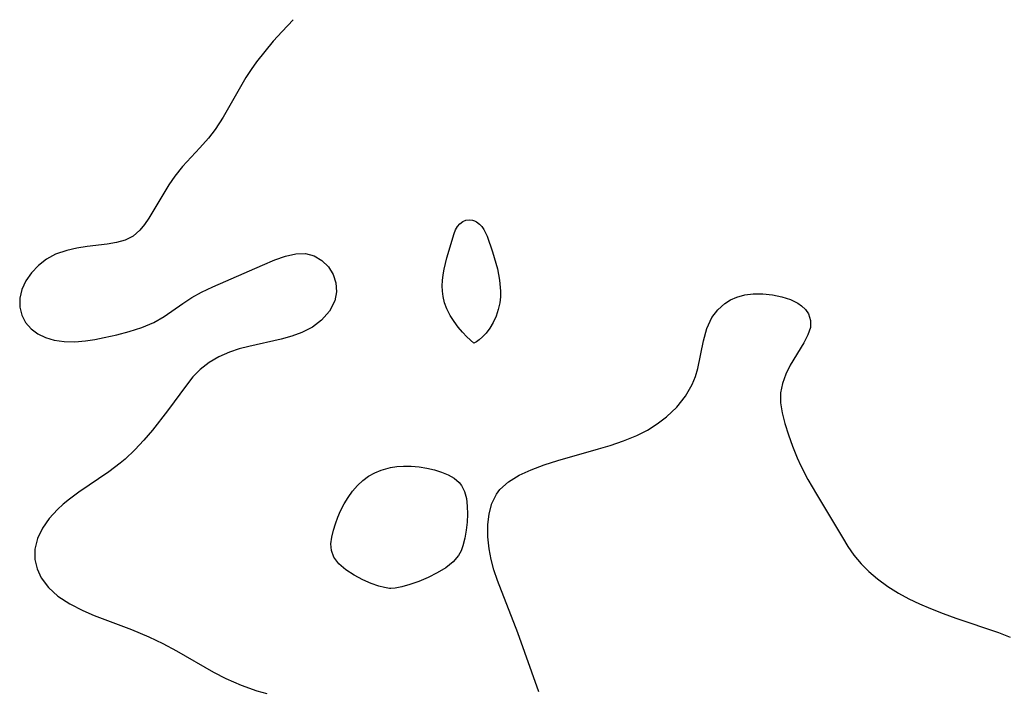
# Model space of a CAD drawing. Header units: metres. Extents: x 1073367 to 1082519, y 1569854 to 1574957.
# Tile 550 of 656: x 1077475 to 1077591, y 1574858 to 1574938. Entities that reach past the tile are written whole.
import ezdxf

# ---------------------------------------------------------------- set-up
doc = ezdxf.new("R2010")
doc.units = ezdxf.units.M
doc.layers.add('CGG_CurvaNivelLidar_v1', color=253, linetype='Continuous', lineweight=30)

msp = doc.modelspace()

# ---------------------------------------------------------------- linework, layer by layer
at = {"layer": 'CGG_CurvaNivelLidar_v1'}
for p, q in [((1077507.0999, 1574937.8028, 68), (1077505.7675, 1574936.4121, 68)), ((1077505.7675, 1574936.4121, 68), (1077504.7153, 1574935.2441, 68)), ((1077504.7153, 1574935.2441, 68), (1077503.7031, 1574934.0476, 68)), ((1077503.7031, 1574934.0476, 68), (1077502.7503, 1574932.813, 68)), ((1077502.7503, 1574932.813, 68), (1077502.0994, 1574931.8792, 68)), ((1077502.0994, 1574931.8792, 68), (1077501.4877, 1574930.925, 68)), ((1077501.4877, 1574930.925, 68), (1077498.7874, 1574926.2351, 68)), ((1077498.7874, 1574926.2351, 68), (1077497.8345, 1574924.772, 68)), ((1077497.8345, 1574924.772, 68), (1077497.034, 1574923.7297, 68)), ((1077497.034, 1574923.7297, 68), (1077496.0196, 1574922.5794, 68)), ((1077496.0196, 1574922.5794, 68), (1077493.9629, 1574920.3753, 68)), ((1077493.9629, 1574920.3753, 68), (1077493.0284, 1574919.239, 68)), ((1077493.0284, 1574919.239, 68), (1077492.3181, 1574918.2064, 68)), ((1077492.3181, 1574918.2064, 68), (1077489.9566, 1574914.2323, 68)), ((1077489.9566, 1574914.2323, 68), (1077489.4466, 1574913.4802, 68)), ((1077526.8653, 1574913.5957, 68), (1077527.2069, 1574913.8538, 68)), ((1077527.2069, 1574913.8538, 68), (1077527.5866, 1574914.0149, 68)), ((1077527.5866, 1574914.0149, 68), (1077527.9627, 1574914.065, 68)), ((1077527.9627, 1574914.065, 68), (1077528.3438, 1574914.0182, 68)), ((1077528.3438, 1574914.0182, 68), (1077528.6019, 1574913.93, 68)), ((1077528.6019, 1574913.93, 68), (1077528.8508, 1574913.7999, 68)), ((1077528.8508, 1574913.7999, 68), (1077529.1767, 1574913.5549, 68)), ((1077488.8906, 1574912.8119, 68), (1077488.0835, 1574912.1293, 68)), ((1077489.4466, 1574913.4802, 68), (1077488.8906, 1574912.8119, 68)), ((1077526.1897, 1574912.4326, 68), (1077526.3625, 1574912.8683, 68)), ((1077526.3625, 1574912.8683, 68), (1077526.576, 1574913.2538, 68)), ((1077526.576, 1574913.2538, 68), (1077526.8653, 1574913.5957, 68)), ((1077529.1767, 1574913.5549, 68), (1077529.467, 1574913.2429, 68)), ((1077529.467, 1574913.2429, 68), (1077529.6971, 1574912.9003, 68)), ((1077529.6971, 1574912.9003, 68), (1077530.0827, 1574912.0992, 68)), ((1077486.1253, 1574911.3445, 68), (1077485.0056, 1574911.1707, 68)), ((1077487.1551, 1574911.6372, 68), (1077486.1253, 1574911.3445, 68)), ((1077488.0835, 1574912.1293, 68), (1077487.1551, 1574911.6372, 68)), ((1077525.3289, 1574909.5305, 68), (1077526.1897, 1574912.4326, 68)), ((1077530.0827, 1574912.0992, 68), (1077530.7491, 1574910.2411, 68)), ((1077480.2222, 1574910.4228, 68), (1077478.9054, 1574909.9728, 68)), ((1077481.4194, 1574910.6881, 68), (1077480.2222, 1574910.4228, 68)), ((1077482.6371, 1574910.8804, 68), (1077481.4194, 1574910.6881, 68)), ((1077485.0056, 1574911.1707, 68), (1077482.6371, 1574910.8804, 68)), ((1077530.7491, 1574910.2411, 68), (1077531.3099, 1574908.2421, 68)), ((1077477.8265, 1574909.3875, 68), (1077476.8607, 1574908.6463, 68)), ((1077478.9054, 1574909.9728, 68), (1077477.8265, 1574909.3875, 68)), ((1077503.4342, 1574908.6916, 68), (1077504.8966, 1574909.3023, 68)), ((1077504.8966, 1574909.3023, 68), (1077506.1751, 1574909.7548, 68)), ((1077506.1751, 1574909.7548, 68), (1077507.3915, 1574910.0368, 68)), ((1077507.3915, 1574910.0368, 68), (1077508.5321, 1574910.0697, 68)), ((1077508.5321, 1574910.0697, 68), (1077509.5768, 1574909.7911, 68)), ((1077509.5768, 1574909.7911, 68), (1077510.5003, 1574909.244, 68)), ((1077510.5003, 1574909.244, 68), (1077511.2676, 1574908.4872, 68)), ((1077524.9904, 1574908.1906, 68), (1077525.3289, 1574909.5305, 68)), ((1077476.8607, 1574908.6463, 68), (1077476.0296, 1574907.7811, 68)), ((1077497.538, 1574906.1191, 68), (1077503.4342, 1574908.6916, 68)), ((1077511.2676, 1574908.4872, 68), (1077511.8328, 1574907.5669, 68)), ((1077524.8695, 1574907.5111, 68), (1077524.9904, 1574908.1906, 68)), ((1077531.3099, 1574908.2421, 68), (1077531.5742, 1574906.8797, 68)), ((1077475.3629, 1574906.8186, 68), (1077474.8992, 1574905.7992, 68)), ((1077476.0296, 1574907.7811, 68), (1077475.3629, 1574906.8186, 68)), ((1077511.8328, 1574907.5669, 68), (1077512.1409, 1574906.5678, 68)), ((1077524.7796, 1574906.2332, 68), (1077524.803, 1574906.873, 68)), ((1077524.803, 1574906.873, 68), (1077524.8695, 1574907.5111, 68)), ((1077531.5742, 1574906.8797, 68), (1077531.6837, 1574905.5779, 68)), ((1077474.8992, 1574905.7992, 68), (1077474.6488, 1574904.7477, 68)), ((1077496.2019, 1574905.4835, 68), (1077497.538, 1574906.1191, 68)), ((1077512.2054, 1574905.5107, 68), (1077512.0101, 1574904.4508, 68)), ((1077512.1409, 1574906.5678, 68), (1077512.2054, 1574905.5107, 68)), ((1077524.7968, 1574905.5954, 68), (1077524.7796, 1574906.2332, 68)), ((1077524.8743, 1574904.9353, 68), (1077524.7968, 1574905.5954, 68)), ((1077531.6837, 1574905.5779, 68), (1077531.678, 1574904.9123, 68)), ((1077474.6488, 1574904.7477, 68), (1077474.638, 1574903.7041, 68)), ((1077493.988, 1574904.1429, 68), (1077495.0686, 1574904.8406, 68)), ((1077495.0686, 1574904.8406, 68), (1077496.2019, 1574905.4835, 68)), ((1077512.0101, 1574904.4508, 68), (1077511.4006, 1574903.2234, 68)), ((1077525.0516, 1574904.217, 68), (1077524.8743, 1574904.9353, 68)), ((1077531.678, 1574904.9123, 68), (1077531.5918, 1574904.1849, 68)), ((1077558.2956, 1574904.1221, 68), (1077558.9895, 1574904.5589, 68)), ((1077558.9895, 1574904.5589, 68), (1077559.7403, 1574904.8942, 68)), ((1077559.7403, 1574904.8942, 68), (1077560.6735, 1574905.1495, 68)), ((1077560.6735, 1574905.1495, 68), (1077561.6482, 1574905.2753, 68)), ((1077561.6482, 1574905.2753, 68), (1077562.804, 1574905.2838, 68)), ((1077562.804, 1574905.2838, 68), (1077563.9522, 1574905.1638, 68)), ((1077563.9522, 1574905.1638, 68), (1077565.0577, 1574904.9284, 68)), ((1077565.0577, 1574904.9284, 68), (1077566.0826, 1574904.5837, 68)), ((1077566.0826, 1574904.5837, 68), (1077566.9541, 1574904.1484, 68)), ((1077474.638, 1574903.7041, 68), (1077474.8741, 1574902.7519, 68)), ((1077491.7737, 1574902.582, 68), (1077493.988, 1574904.1429, 68)), ((1077511.4006, 1574903.2234, 68), (1077510.4377, 1574902.1291, 68)), ((1077525.3311, 1574903.4724, 68), (1077525.0516, 1574904.217, 68)), ((1077525.7151, 1574902.7193, 68), (1077525.3311, 1574903.4724, 68)), ((1077531.4201, 1574903.4218, 68), (1077531.1568, 1574902.6373, 68)), ((1077531.5918, 1574904.1849, 68), (1077531.4201, 1574903.4218, 68)), ((1077556.769, 1574902.4644, 68), (1077557.4535, 1574903.3715, 68)), ((1077557.4535, 1574903.3715, 68), (1077558.2956, 1574904.1221, 68)), ((1077566.9541, 1574904.1484, 68), (1077567.4003, 1574903.8412, 68)), ((1077567.4003, 1574903.8412, 68), (1077567.8733, 1574903.4001, 68)), ((1077567.8733, 1574903.4001, 68), (1077568.2231, 1574902.9021, 68)), ((1077474.8741, 1574902.7519, 68), (1077475.3328, 1574901.8765, 68)), ((1077490.5611, 1574901.8518, 68), (1077491.7737, 1574902.582, 68)), ((1077510.4377, 1574902.1291, 68), (1077509.3607, 1574901.3279, 68)), ((1077526.1713, 1574901.9956, 68), (1077525.7151, 1574902.7193, 68)), ((1077526.6663, 1574901.3235, 68), (1077526.1713, 1574901.9956, 68)), ((1077531.1568, 1574902.6373, 68), (1077530.8167, 1574901.8839, 68)), ((1077556.1645, 1574901.1571, 68), (1077556.769, 1574902.4644, 68)), ((1077568.2231, 1574902.9021, 68), (1077568.4734, 1574902.126, 68)), ((1077568.4734, 1574902.126, 68), (1077568.4529, 1574901.293, 68)), ((1077475.3328, 1574901.8765, 68), (1077475.9937, 1574901.1143, 68)), ((1077475.9937, 1574901.1143, 68), (1077476.779, 1574900.5346, 68)), ((1077487.6067, 1574900.804, 68), (1077489.1385, 1574901.2643, 68)), ((1077489.1385, 1574901.2643, 68), (1077490.5611, 1574901.8518, 68)), ((1077509.3607, 1574901.3279, 68), (1077508.1097, 1574900.6774, 68)), ((1077527.167, 1574900.725, 68), (1077526.6663, 1574901.3235, 68)), ((1077530.4149, 1574901.1941, 68), (1077529.9692, 1574900.5981, 68)), ((1077530.8167, 1574901.8839, 68), (1077530.4149, 1574901.1941, 68)), ((1077555.7561, 1574899.7088, 68), (1077556.1645, 1574901.1571, 68)), ((1077568.4529, 1574901.293, 68), (1077568.1591, 1574900.3991, 68)), ((1077476.779, 1574900.5346, 68), (1077477.6963, 1574900.0896, 68)), ((1077477.6963, 1574900.0896, 68), (1077478.7162, 1574899.7845, 68)), ((1077478.7162, 1574899.7845, 68), (1077479.912, 1574899.615, 68)), ((1077481.1699, 1574899.5922, 68), (1077482.4639, 1574899.6924, 68)), ((1077482.4639, 1574899.6924, 68), (1077483.5593, 1574899.8557, 68)), ((1077483.5593, 1574899.8557, 68), (1077484.6563, 1574900.0713, 68)), ((1077484.6563, 1574900.0713, 68), (1077486.1492, 1574900.4198, 68)), ((1077486.1492, 1574900.4198, 68), (1077487.6067, 1574900.804, 68)), ((1077505.6602, 1574899.8803, 68), (1077501.8414, 1574899.0357, 68)), ((1077506.919, 1574900.2355, 68), (1077505.6602, 1574899.8803, 68)), ((1077508.1097, 1574900.6774, 68), (1077506.919, 1574900.2355, 68)), ((1077527.6796, 1574900.1792, 68), (1077527.167, 1574900.725, 68)), ((1077528.5, 1574899.429, 68), (1077527.6796, 1574900.1792, 68)), ((1077529.1627, 1574899.8247, 68), (1077528.8312, 1574899.5869, 68)), ((1077529.5549, 1574900.1625, 68), (1077529.1627, 1574899.8247, 68)), ((1077529.9692, 1574900.5981, 68), (1077529.5549, 1574900.1625, 68)), ((1077555.0789, 1574896.4217, 68), (1077555.7561, 1574899.7088, 68)), ((1077568.1591, 1574900.3991, 68), (1077567.6691, 1574899.4758, 68)), ((1077479.912, 1574899.615, 68), (1077481.1699, 1574899.5922, 68)), ((1077500.668, 1574898.7252, 68), (1077499.5288, 1574898.3465, 68)), ((1077501.8414, 1574899.0357, 68), (1077500.668, 1574898.7252, 68)), ((1077528.5981, 1574899.4529, 68), (1077528.5, 1574899.429, 68)), ((1077528.8312, 1574899.5869, 68), (1077528.5981, 1574899.4529, 68)), ((1077567.6691, 1574899.4758, 68), (1077566.0552, 1574896.8079, 68)), ((1077498.2718, 1574897.7932, 68), (1077497.1053, 1574897.1101, 68)), ((1077499.5288, 1574898.3465, 68), (1077498.2718, 1574897.7932, 68)), ((1077496.0538, 1574896.2899, 68), (1077495.1965, 1574895.4071, 68)), ((1077497.1053, 1574897.1101, 68), (1077496.0538, 1574896.2899, 68)), ((1077554.8016, 1574895.4591, 68), (1077555.0789, 1574896.4217, 68)), ((1077566.0552, 1574896.8079, 68), (1077565.5283, 1574895.7448, 68)), ((1077495.1965, 1574895.4071, 68), (1077494.4107, 1574894.4319, 68)), ((1077554.4374, 1574894.5242, 68), (1077554.8016, 1574895.4591, 68)), ((1077565.5283, 1574895.7448, 68), (1077565.1266, 1574894.6428, 68)), ((1077494.4107, 1574894.4319, 68), (1077492.1566, 1574891.3732, 68)), ((1077553.6414, 1574893.1241, 68), (1077554.4374, 1574894.5242, 68)), ((1077565.1266, 1574894.6428, 68), (1077564.9096, 1574893.5064, 68)), ((1077552.6097, 1574891.8352, 68), (1077553.6414, 1574893.1241, 68)), ((1077564.9096, 1574893.5064, 68), (1077564.92, 1574892.337, 68)), ((1077551.3816, 1574890.6688, 68), (1077552.6097, 1574891.8352, 68)), ((1077564.92, 1574892.337, 68), (1077565.1133, 1574891.1328, 68)), ((1077492.1566, 1574891.3732, 68), (1077490.3987, 1574889.1127, 68)), ((1077550.2878, 1574889.8422, 68), (1077551.3816, 1574890.6688, 68)), ((1077565.1133, 1574891.1328, 68), (1077565.4289, 1574889.8892, 68)), ((1077549.1037, 1574889.1051, 68), (1077550.2878, 1574889.8422, 68)), ((1077565.4289, 1574889.8892, 68), (1077565.8375, 1574888.5534, 68)), ((1077490.3987, 1574889.1127, 68), (1077489.3752, 1574887.9049, 68)), ((1077546.2894, 1574887.8284, 68), (1077547.8423, 1574888.4617, 68)), ((1077547.8423, 1574888.4617, 68), (1077549.1037, 1574889.1051, 68)), ((1077565.8375, 1574888.5534, 68), (1077566.3186, 1574887.1899, 68)), ((1077489.3752, 1574887.9049, 68), (1077488.2946, 1574886.7472, 68)), ((1077538.4867, 1574885.4776, 68), (1077543.3267, 1574886.8616, 68)), ((1077543.3267, 1574886.8616, 68), (1077544.6751, 1574887.2794, 68)), ((1077544.6751, 1574887.2794, 68), (1077546.2894, 1574887.8284, 68)), ((1077566.3186, 1574887.1899, 68), (1077566.8762, 1574885.8191, 68)), ((1077487.1429, 1574885.664, 68), (1077486.5676, 1574885.1822, 68)), ((1077488.2946, 1574886.7472, 68), (1077487.1429, 1574885.664, 68)), ((1077566.8762, 1574885.8191, 68), (1077567.316, 1574884.8645, 68)), ((1077486.5676, 1574885.1822, 68), (1077485.2222, 1574884.1611, 68)), ((1077517.534, 1574884.3523, 68), (1077518.0817, 1574884.5209, 68)), ((1077518.0817, 1574884.5209, 68), (1077518.6424, 1574884.6523, 68)), ((1077518.6424, 1574884.6523, 68), (1077519.3945, 1574884.7728, 68)), ((1077519.3945, 1574884.7728, 68), (1077520.1569, 1574884.8336, 68)), ((1077520.1569, 1574884.8336, 68), (1077521.0944, 1574884.826, 68)), ((1077521.0944, 1574884.826, 68), (1077522.0286, 1574884.7422, 68)), ((1077522.0286, 1574884.7422, 68), (1077522.9488, 1574884.5944, 68)), ((1077522.9488, 1574884.5944, 68), (1077523.8431, 1574884.3884, 68)), ((1077535.3329, 1574884.4008, 68), (1077536.8803, 1574884.9738, 68)), ((1077536.8803, 1574884.9738, 68), (1077538.4867, 1574885.4776, 68)), ((1077567.316, 1574884.8645, 68), (1077568.1625, 1574883.2502, 68)), ((1077485.2222, 1574884.1611, 68), (1077481.6665, 1574881.7358, 68)), ((1077515.3487, 1574883.1356, 68), (1077516.0262, 1574883.6243, 68)), ((1077516.0262, 1574883.6243, 68), (1077516.758, 1574884.0303, 68)), ((1077516.758, 1574884.0303, 68), (1077517.534, 1574884.3523, 68)), ((1077523.8431, 1574884.3884, 68), (1077524.6964, 1574884.1241, 68)), ((1077524.6964, 1574884.1241, 68), (1077525.4897, 1574883.7951, 68)), ((1077525.4897, 1574883.7951, 68), (1077526.1983, 1574883.3885, 68)), ((1077526.1983, 1574883.3885, 68), (1077526.7897, 1574882.8842, 68)), ((1077532.6423, 1574882.9643, 68), (1077533.9046, 1574883.7409, 68)), ((1077533.9046, 1574883.7409, 68), (1077535.3329, 1574884.4008, 68)), ((1077514.1191, 1574881.851, 68), (1077514.7019, 1574882.5303, 68)), ((1077514.7019, 1574882.5303, 68), (1077515.3487, 1574883.1356, 68)), ((1077526.7897, 1574882.8842, 68), (1077527.0689, 1574882.5302, 68)), ((1077527.0689, 1574882.5302, 68), (1077527.4296, 1574881.7978, 68)), ((1077531.6055, 1574882.0334, 68), (1077532.6423, 1574882.9643, 68)), ((1077568.1625, 1574883.2502, 68), (1077569.1771, 1574881.5037, 68)), ((1077481.6665, 1574881.7358, 68), (1077480.5408, 1574880.9104, 68)), ((1077513.1206, 1574880.3376, 68), (1077513.5929, 1574881.1156, 68)), ((1077513.5929, 1574881.1156, 68), (1077514.1191, 1574881.851, 68)), ((1077527.4296, 1574881.7978, 68), (1077527.6436, 1574880.9701, 68)), ((1077527.6436, 1574880.9701, 68), (1077527.747, 1574880.0766, 68)), ((1077530.6542, 1574880.4101, 68), (1077531.2056, 1574881.5135, 68)), ((1077531.2056, 1574881.5135, 68), (1077531.6055, 1574882.0334, 68)), ((1077569.1771, 1574881.5037, 68), (1077572.2559, 1574876.3463, 68)), ((1077479.8047, 1574880.3113, 68), (1077479.1177, 1574879.6839, 68)), ((1077480.5408, 1574880.9104, 68), (1077479.8047, 1574880.3113, 68)), ((1077512.7044, 1574879.5272, 68), (1077513.1206, 1574880.3376, 68)), ((1077527.747, 1574880.0766, 68), (1077527.7657, 1574879.1411, 68)), ((1077530.3278, 1574879.1749, 68), (1077530.6542, 1574880.4101, 68)), ((1077479.1177, 1574879.6839, 68), (1077478.1325, 1574878.5992, 68)), ((1077512.098, 1574877.9944, 68), (1077512.377, 1574878.766, 68)), ((1077512.377, 1574878.766, 68), (1077512.7044, 1574879.5272, 68)), ((1077527.7657, 1574879.1411, 68), (1077527.7167, 1574878.1841, 68)), ((1077530.1846, 1574877.8435, 68), (1077530.3278, 1574879.1749, 68)), ((1077478.1325, 1574878.5992, 68), (1077477.3335, 1574877.4439, 68)), ((1077511.8665, 1574877.2222, 68), (1077512.098, 1574877.9944, 68)), ((1077527.7167, 1574878.1841, 68), (1077527.6095, 1574877.2239, 68)), ((1077530.194, 1574876.4463, 68), (1077530.1846, 1574877.8435, 68)), ((1077477.3335, 1574877.4439, 68), (1077476.7587, 1574876.2331, 68)), ((1077511.5661, 1574875.6205, 68), (1077511.6777, 1574876.4107, 68)), ((1077511.6777, 1574876.4107, 68), (1077511.8665, 1574877.2222, 68)), ((1077527.6095, 1574877.2239, 68), (1077527.4456, 1574876.2792, 68)), ((1077530.3354, 1574875.0092, 68), (1077530.194, 1574876.4463, 68)), ((1077572.2559, 1574876.3463, 68), (1077572.9102, 1574875.2809, 68)), ((1077476.7587, 1574876.2331, 68), (1077476.4517, 1574874.9812, 68)), ((1077511.6222, 1574874.8232, 68), (1077511.5661, 1574875.6205, 68)), ((1077527.2185, 1574875.371, 68), (1077527.017, 1574874.7864, 68)), ((1077527.4456, 1574876.2792, 68), (1077527.2185, 1574875.371, 68)), ((1077572.9102, 1574875.2809, 68), (1077573.618, 1574874.2583, 68)), ((1077476.4517, 1574874.9812, 68), (1077476.4376, 1574873.7266, 68)), ((1077511.9185, 1574874.0327, 68), (1077511.6222, 1574874.8232, 68)), ((1077512.5177, 1574873.2396, 68), (1077511.9185, 1574874.0327, 68)), ((1077526.7084, 1574874.2153, 68), (1077526.0586, 1574873.4665, 68)), ((1077527.017, 1574874.7864, 68), (1077526.7084, 1574874.2153, 68)), ((1077530.5583, 1574873.7611, 68), (1077530.3354, 1574875.0092, 68)), ((1077573.618, 1574874.2583, 68), (1077574.455, 1574873.2457, 68)), ((1077476.4376, 1574873.7266, 68), (1077476.6925, 1574872.6236, 68)), ((1077513.3431, 1574872.52, 68), (1077512.5177, 1574873.2396, 68)), ((1077526.0586, 1574873.4665, 68), (1077525.1951, 1574872.773, 68)), ((1077530.8896, 1574872.5078, 68), (1077530.5583, 1574873.7611, 68)), ((1077574.455, 1574873.2457, 68), (1077575.3845, 1574872.3032, 68)), ((1077476.6925, 1574872.6236, 68), (1077477.1843, 1574871.576, 68)), ((1077514.3099, 1574871.8847, 68), (1077513.3431, 1574872.52, 68)), ((1077515.3354, 1574871.3446, 68), (1077514.3099, 1574871.8847, 68)), ((1077524.1847, 1574872.1456, 68), (1077523.0936, 1574871.5953, 68)), ((1077525.1951, 1574872.773, 68), (1077524.1847, 1574872.1456, 68)), ((1077531.3091, 1574871.2528, 68), (1077530.8896, 1574872.5078, 68)), ((1077575.3845, 1574872.3032, 68), (1077576.3986, 1574871.4344, 68)), ((1077477.1843, 1574871.576, 68), (1077478.0534, 1574870.4261, 68)), ((1077516.3389, 1574870.9106, 68), (1077515.3354, 1574871.3446, 68)), ((1077517.2406, 1574870.5921, 68), (1077516.3389, 1574870.9106, 68)), ((1077517.9127, 1574870.4034, 68), (1077517.2406, 1574870.5921, 68)), ((1077519.979, 1574870.5104, 68), (1077519.1883, 1574870.3546, 68)), ((1077520.927, 1574870.7685, 68), (1077519.979, 1574870.5104, 68)), ((1077521.9864, 1574871.1328, 68), (1077520.927, 1574870.7685, 68)), ((1077523.0936, 1574871.5953, 68), (1077521.9864, 1574871.1328, 68)), ((1077533.7443, 1574865.0583, 68), (1077531.3091, 1574871.2528, 68)), ((1077576.3986, 1574871.4344, 68), (1077577.6216, 1574870.554, 68)), ((1077577.6216, 1574870.554, 68), (1077578.9217, 1574869.7545, 68)), ((1077478.0534, 1574870.4261, 68), (1077479.1774, 1574869.406, 68)), ((1077479.1774, 1574869.406, 68), (1077480.5681, 1574868.4905, 68)), ((1077518.5, 1574870.3051, 68), (1077517.9127, 1574870.4034, 68)), ((1077518.6667, 1574870.2923, 68), (1077518.5, 1574870.3051, 68)), ((1077519.1883, 1574870.3546, 68), (1077518.6667, 1574870.2923, 68)), ((1077578.9217, 1574869.7545, 68), (1077580.1424, 1574869.0926, 68)), ((1077480.5681, 1574868.4905, 68), (1077482.1227, 1574867.6975, 68)), ((1077580.1424, 1574869.0926, 68), (1077581.4008, 1574868.4799, 68)), ((1077581.4008, 1574868.4799, 68), (1077582.6892, 1574867.9143, 68)), ((1077482.1227, 1574867.6975, 68), (1077483.4782, 1574867.1163, 68)), ((1077483.4782, 1574867.1163, 68), (1077487.9032, 1574865.4238, 68)), ((1077582.6892, 1574867.9143, 68), (1077584.1853, 1574867.3234, 68)), ((1077584.1853, 1574867.3234, 68), (1077585.6959, 1574866.7774, 68)), ((1077585.6959, 1574866.7774, 68), (1077590.7469, 1574865.0941, 68)), ((1077487.9032, 1574865.4238, 68), (1077489.9634, 1574864.5714, 68)), ((1077536.235, 1574858.032, 68), (1077533.7443, 1574865.0583, 68)), ((1077590.7469, 1574865.0941, 68), (1077592.1664, 1574864.5162, 68)), ((1077489.9634, 1574864.5714, 68), (1077491.6169, 1574863.7748, 68)), ((1077491.6169, 1574863.7748, 68), (1077493.2386, 1574862.9037, 68)), ((1077493.2386, 1574862.9037, 68), (1077497.6236, 1574860.3905, 68)), ((1077497.6236, 1574860.3905, 68), (1077499.0965, 1574859.6267, 68)), ((1077499.0965, 1574859.6267, 68), (1077500.9094, 1574858.8313, 68)), ((1077500.9094, 1574858.8313, 68), (1077502.7794, 1574858.1754, 68)), ((1077502.7794, 1574858.1754, 68), (1077503.9616, 1574857.841, 68))]:
    msp.add_line(p, q, dxfattribs=at)

doc.saveas('drawing.dxf')
